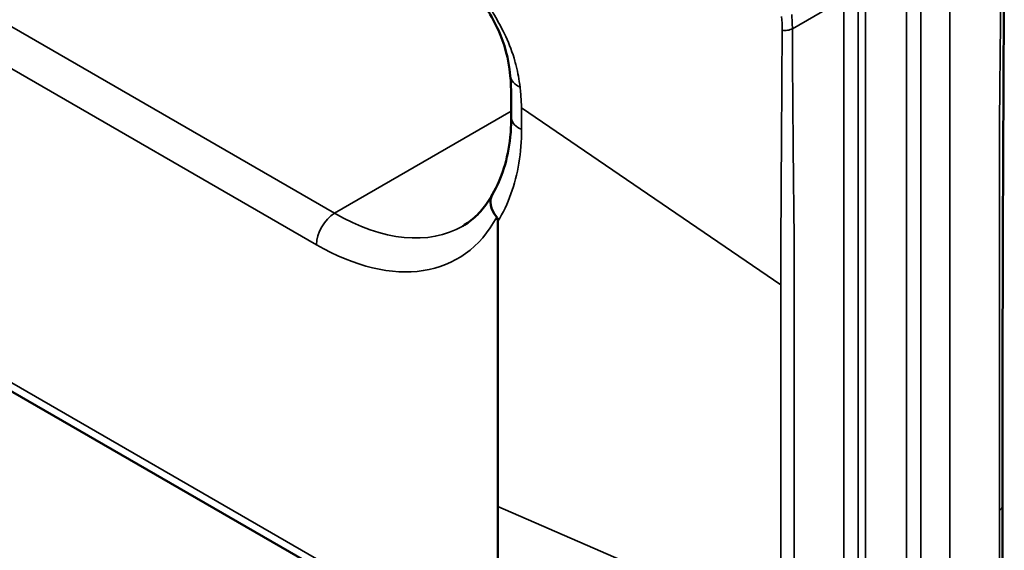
# Model space of a CAD drawing. Header units: millimetres. Extents: x 0 to 14369, y -869 to 2970.
# Tile 642 of 656: x 3814 to 3833, y 1619 to 1630. Entities that reach past the tile are written whole.
import ezdxf

# ---------------------------------------------------------------- set-up
doc = ezdxf.new("R2010")
doc.units = ezdxf.units.MM
doc.header["$LTSCALE"] = 10
doc.layers.add('Sichtbar (ISO)', color=7, linetype='Continuous', lineweight=50)
doc.layers.add('Sichtbar schmal (ISO)', color=7, linetype='Continuous', lineweight=35)

msp = doc.modelspace()

# ---------------------------------------------------------------- linework, layer by layer
at = {"layer": 'Sichtbar (ISO)'}
for p, q in [((3823.778, 1628.629), (3823.778, 1628.629)), ((3825.55, 1626.942), (3825.55, 1626.942)), ((3826.699, 1626.159), (3826.699, 1626.159)), ((3826.699, 1626.159), (3826.699, 1626.159)), ((3812.604, 1623.313), (3820.103, 1618.983))]:
    msp.add_line(p, q, dxfattribs=at)
msp.add_ellipse((3823.864, 1626.071), major_axis=(0.435, -0.247), ratio=0.751725, start_param=3.125713, end_param=4.285466, dxfattribs=at)
for points in [[(3833.409, 1631.979), (3833.39, 1628.063), (3833.371, 1624.147), (3833.371, 1620.243)], [(3823.796, 1627.816), (3823.796, 1628.098), (3823.802, 1628.382), (3823.778, 1628.629)], [(3833.371, 1620.243), (3833.371, 1616.338), (3833.39, 1612.446), (3833.409, 1608.552)]]:
    msp.add_open_spline(points, degree=3, dxfattribs=at)
for points, knots in [([(3823.778, 1628.629), (3823.744, 1628.971), (3823.663, 1629.261), (3823.422, 1629.792), (3823.246, 1630.052), (3823.056, 1630.396), (3823.031, 1630.442), (3823.007, 1630.489)], [0, 0, 0, 0, 0.1409185, 0.1409185, 0.2952903, 0.2952903, 0.3186021, 0.3186021, 0.3186021, 0.3186021]), ([(3823.432, 1626.323), (3823.611, 1626.624), (3823.733, 1627.005), (3823.79, 1627.558), (3823.796, 1627.685), (3823.796, 1627.816)], [0, 0, 0, 0, 0.1753111, 0.1753111, 0.2255553, 0.2255553, 0.2255553, 0.2255553]), ([(3823.426, 1626.312), (3823.395, 1626.256), (3823.363, 1626.203), (3823.296, 1626.103), (3823.26, 1626.057), (3823.187, 1625.969), (3823.148, 1625.929), (3823.069, 1625.854), (3823.028, 1625.819), (3822.943, 1625.756), (3822.899, 1625.727), (3822.853, 1625.7)], [0.4436491, 0.4436491, 0.4436491, 0.4436491, 0.5119989, 0.5119989, 0.5803487, 0.5803487, 0.6486985, 0.6486985, 0.7170484, 0.7170484, 0.7853982, 0.7853982, 0.7853982, 0.7853982]), ([(3823.515, 1625.875), (3823.517, 1625.873), (3823.519, 1625.87), (3823.522, 1625.865), (3823.524, 1625.862), (3823.528, 1625.851), (3823.53, 1625.844), (3823.534, 1625.822), (3823.535, 1625.807), (3823.536, 1625.794)], [-0.009508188, -0.009508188, -0.009508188, -0.009508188, -0.008530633, -0.008530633, -0.007495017, -0.007495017, -0.005132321, -0.005132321, -0.000260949, -0.000260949, -0.000260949, -0.000260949]), ([(3823.536, 1625.794), (3823.537, 1625.287), (3823.536, 1624.78), (3823.535, 1624.272), (3823.533, 1622.925), (3823.535, 1621.579), (3823.535, 1620.232)], [0.0000026, 0.0000026, 0.0000026, 0.0000026, 0.2735195, 0.2735195, 0.2735195, 1, 1, 1, 1]), ([(3823.535, 1620.232), (3823.535, 1618.886), (3823.537, 1617.54), (3823.535, 1616.193), (3823.535, 1615.686), (3823.534, 1615.178), (3823.535, 1614.671)], [0, 0, 0, 0, 0.726486, 0.726486, 0.726486, 1, 1, 1, 1])]:
    msp.add_open_spline(points, degree=3, knots=knots, dxfattribs=at)
at = {"layer": 'Sichtbar schmal (ISO)'}
for p, q in [((3832.349, 1607.891), (3832.349, 1631.32)), ((3831.5, 1631.075), (3831.5, 1607.646)), ((3831.783, 1607.728), (3831.783, 1631.157)), ((3830.702, 1607.185), (3830.702, 1630.614)), ((3830.561, 1630.451), (3830.561, 1607.022)), ((3820.353, 1625.948), (3812.854, 1630.278)), ((3829.277, 1629.546), (3830.278, 1630.125)), ((3830.278, 1630.125), (3830.278, 1606.695)), ((3812.5, 1629.665), (3820, 1625.336)), ((3823.797, 1627.936), (3820.353, 1625.948)), ((3823.995, 1628.051), (3823.994, 1628.05)), ((3823.996, 1628.001), (3829.053, 1624.554)), ((3825.55, 1626.942), (3825.55, 1626.942)), ((3825.975, 1626.653), (3825.975, 1626.653)), ((3825.975, 1626.653), (3825.975, 1626.653)), ((3826.611, 1626.219), (3826.611, 1626.219)), ((3826.611, 1626.219), (3826.611, 1626.219)), ((3820, 1619.212), (3812.5, 1623.542)), ((3823.535, 1620.232), (3829.053, 1617.843))]:
    msp.add_line(p, q, dxfattribs=at)
for centre, major_axis, ratio, start_param, end_param in [((3824.867, 1630.254), (3.915, -1.987), 0.780445, 0.373084, 0.447732), ((3820.353, 1625.54), (-0.25, -0.433), 0.57735, 3.926991, 5.497787), ((3820, 1629.826), (2.75, -4.763), 0.57735, 5.497787, 6.62643), ((3820.353, 1630.03), (2.5, -4.33), 0.57735, 5.497787, 6.283185)]:
    msp.add_ellipse(centre, major_axis=major_axis, ratio=ratio, start_param=start_param, end_param=end_param, dxfattribs=at)
for points, knots in [([(3833.312, 1620.162), (3833.312, 1621.138), (3833.312, 1622.602), (3833.312, 1624.311), (3833.312, 1625.287), (3833.312, 1626.019), (3833.312, 1626.629), (3833.312, 1627.118), (3833.314, 1627.484), (3833.316, 1627.852), (3833.321, 1628.343), (3833.326, 1628.834), (3833.331, 1629.325), (3833.336, 1629.816), (3833.343, 1630.674), (3833.348, 1631.409), (3833.35, 1631.898)], [0, 0, 0, 0, 0.25, 0.375, 0.4375, 0.5, 0.5625, 0.59375, 0.625, 0.65625, 0.6875, 0.75, 0.78125, 0.8125, 0.875, 1, 1, 1, 1]), ([(3823.968, 1628.409), (3823.951, 1628.55), (3823.927, 1628.687), (3823.893, 1628.823), (3823.885, 1628.853), (3823.878, 1628.883), (3823.869, 1628.913), (3823.823, 1629.078), (3823.761, 1629.241), (3823.688, 1629.397), (3823.672, 1629.431), (3823.656, 1629.465), (3823.639, 1629.499), (3823.579, 1629.618), (3823.512, 1629.733), (3823.445, 1629.852), (3823.406, 1629.921), (3823.367, 1629.99), (3823.328, 1630.062), (3823.281, 1630.15), (3823.236, 1630.242), (3823.191, 1630.335)], [0, 0, 0, 0, 0.204896, 0.204896, 0.204896, 0.25, 0.25, 0.25, 0.5, 0.5, 0.5, 0.554966, 0.554966, 0.554966, 0.75, 0.75, 0.75, 0.862022, 0.862022, 0.862022, 1, 1, 1, 1]), ([(3829.053, 1624.554), (3829.053, 1624.635), (3829.053, 1624.839), (3829.054, 1625.162), (3829.054, 1625.525), (3829.056, 1626.008), (3829.058, 1626.489), (3829.062, 1626.972), (3829.065, 1627.456), (3829.071, 1628.303), (3829.075, 1629.03), (3829.077, 1629.517)], [0, 0, 0, 0, 0.0488463, 0.122012, 0.1951776, 0.2683433, 0.4146746, 0.4878403, 0.561006, 0.7073373, 1, 1, 1, 1]), ([(3829.277, 1629.546), (3829.279, 1629.06), (3829.283, 1628.33), (3829.291, 1627.48), (3829.295, 1626.995), (3829.3, 1626.51), (3829.306, 1626.025), (3829.311, 1625.539), (3829.313, 1625.175), (3829.314, 1624.809), (3829.315, 1624.321), (3829.314, 1623.711), (3829.315, 1622.979), (3829.314, 1622.003), (3829.314, 1620.294), (3829.315, 1618.83), (3829.315, 1617.854)], [0, 0, 0, 0, 0.125, 0.1875, 0.21875, 0.25, 0.3125, 0.34375, 0.375, 0.40625, 0.4375, 0.5, 0.5625, 0.625, 0.75, 1, 1, 1, 1]), ([(3823.778, 1628.629), (3823.778, 1628.629), (3823.778, 1628.629), (3823.778, 1628.629), (3823.783, 1628.581), (3823.805, 1628.536), (3823.84, 1628.498), (3823.873, 1628.461), (3823.919, 1628.431), (3823.968, 1628.409)], [0.4906828, 0.4906828, 0.4906828, 0.4906828, 0.4909448, 0.4909448, 0.4909448, 0.7473645, 0.7473645, 0.7473645, 1, 1, 1, 1]), ([(3823.996, 1627.585), (3823.998, 1627.631), (3823.998, 1627.676), (3823.997, 1627.722), (3823.997, 1627.767), (3823.997, 1627.813), (3823.997, 1627.86), (3823.997, 1627.907), (3823.997, 1627.954), (3823.996, 1628.001)], [0.0000739, 0.0000739, 0.0000739, 0.0000739, 0.3333333, 0.3333333, 0.3333333, 0.6666667, 0.6666667, 0.6666667, 0.9999995, 0.9999995, 0.9999995, 0.9999995]), ([(3823.996, 1627.585), (3823.946, 1627.607), (3823.85, 1627.666), (3823.8, 1627.759), (3823.796, 1627.809), (3823.796, 1627.816)], [0, 0, 0, 0, 0.25, 0.5, 0.5375078, 0.5375078, 0.5375078, 0.5375078]), ([(3823.996, 1627.585), (3823.997, 1627.356), (3823.98, 1627.138), (3823.945, 1626.928), (3823.911, 1626.717), (3823.86, 1626.514), (3823.791, 1626.325), (3823.723, 1626.135), (3823.638, 1625.959), (3823.536, 1625.794)], [0, 0, 0, 0, 0.333333, 0.333333, 0.333333, 0.666667, 0.666667, 0.666667, 1, 1, 1, 1]), ([(3829.053, 1624.554), (3829.053, 1624.551), (3829.053, 1624.548), (3829.053, 1624.545), (3829.053, 1624.507), (3829.053, 1624.47), (3829.053, 1624.433), (3829.053, 1624.189), (3829.053, 1623.945), (3829.054, 1623.701), (3829.054, 1623.456), (3829.054, 1623.212), (3829.054, 1622.968), (3829.053, 1622.724), (3829.054, 1622.48), (3829.054, 1622.236), (3829.054, 1621.889), (3829.053, 1621.543), (3829.053, 1621.196), (3829.053, 1621.054), (3829.053, 1620.913), (3829.053, 1620.772), (3829.053, 1619.795), (3829.053, 1618.819), (3829.053, 1617.843)], [0, 0, 0, 0, 0.001431, 0.001431, 0.001431, 0.018131, 0.018131, 0.018131, 0.127228, 0.127228, 0.127228, 0.236324, 0.236324, 0.236324, 0.345421, 0.345421, 0.345421, 0.500423, 0.500423, 0.500423, 0.563614, 0.563614, 0.563614, 1, 1, 1, 1]), ([(3833.312, 1620.162), (3833.343, 1620.18), (3833.367, 1620.207), (3833.37, 1620.235), (3833.37, 1620.238), (3833.371, 1620.24), (3833.371, 1620.243)], [0, 0, 0, 0, 0.4997886, 0.4997886, 0.4997886, 0.5438306, 0.5438306, 0.5438306, 0.5438306]), ([(3833.35, 1608.469), (3833.348, 1608.956), (3833.343, 1609.686), (3833.336, 1610.535), (3833.331, 1611.021), (3833.326, 1611.506), (3833.321, 1611.991), (3833.316, 1612.476), (3833.314, 1612.841), (3833.312, 1613.206), (3833.312, 1613.694), (3833.312, 1614.304), (3833.312, 1615.037), (3833.312, 1616.013), (3833.312, 1617.721), (3833.312, 1619.186), (3833.312, 1620.162)], [0, 0, 0, 0, 0.125, 0.1875, 0.21875, 0.25, 0.3125, 0.34375, 0.375, 0.40625, 0.4375, 0.5, 0.5625, 0.625, 0.75, 1, 1, 1, 1])]:
    msp.add_open_spline(points, degree=3, knots=knots, dxfattribs=at)
for points in [[(3829.264, 1629.826), (3829.272, 1629.732), (3829.276, 1629.639), (3829.277, 1629.546)], [(3829.077, 1629.517), (3829.11, 1629.511), (3829.186, 1629.51), (3829.252, 1629.532), (3829.277, 1629.546)], [(3823.996, 1628.001), (3823.995, 1628.05), (3823.991, 1628.144), (3823.981, 1628.28), (3823.973, 1628.367), (3823.968, 1628.409)]]:
    msp.add_open_spline(points, degree=3, dxfattribs=at)

doc.saveas('drawing.dxf')
